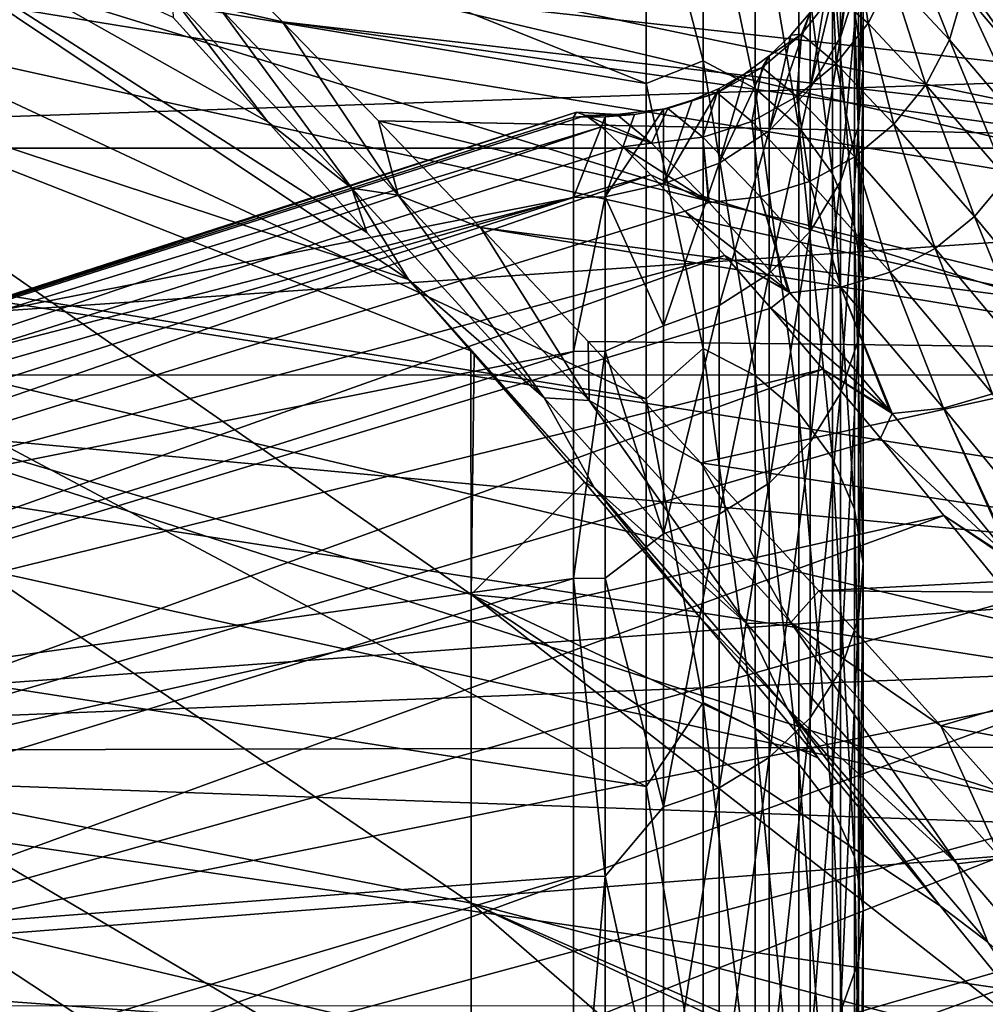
# Model space of a CAD drawing. Header units: metres. Extents: x -22 to 72, y -222 to 22.
# Tile 395 of 410: x 55.29 to 57.13, y 15.57 to 17.45. Entities that reach past the tile are written whole.
import ezdxf

# ---------------------------------------------------------------- set-up
doc = ezdxf.new("R2010")
doc.units = ezdxf.units.M
doc.layers.add('solid_509499_SW0002_01', color=7, linetype='CONTINUOUS')

msp = doc.modelspace()

# ---------------------------------------------------------------- linework, layer by layer
at = {"layer": 'solid_509499_SW0002_01'}
for points in [[(59.299999, 17.125511, 76.680832), (53.299999, 18.130226, 77.351738), (53.299999, 18.895386, 75.689224)], [(59.299999, 17.125511, 76.680832), (53.299999, 18.895386, 75.689224), (59.299999, 17.498804, 75.901382)], [(60.799999, 16.964737, 59.668873), (53.299999, 18.61553, 59.656017), (53.299999, 17.792845, 58.02129)], [(60.799999, 17.327251, 60.451733), (60.799999, 17.653446, 61.249756), (53.299999, 18.61553, 59.656017)], [(60.799999, 16.964737, 59.668873), (60.799999, 17.327251, 60.451733), (53.299999, 18.61553, 59.656017)], [(53.5, 18.212656, 78.45462), (53.5, 17.202192, 80.045105), (68.914673, 17.72537, 79.261047)], [(59.299999, 16.274378, 78.187477), (53.299999, 17.218668, 78.93972), (53.299999, 18.130226, 77.351738)], [(59.299999, 16.717043, 77.443542), (53.299999, 18.130226, 77.351738), (59.299999, 17.125511, 76.680832)], [(59.299999, 16.274378, 78.187477), (53.299999, 18.130226, 77.351738), (59.299999, 16.717043, 77.443542)], [(54.493797, 18.123835, 63.690788), (56.486824, 17.78194, 63.772079), (56.486824, 17.325247, 62.176895)], [(54.493797, 17.65836, 62.064934), (54.493797, 18.123835, 63.690788), (56.486824, 17.325247, 62.176895)], [(56.034626, 16.952274, 72.439812), (54.626633, 17.894449, 72.678116), (54.626633, 17.416908, 74.224739)], [(55.767139, 17.252434, 72.049721), (55.586666, 17.450962, 71.757973), (54.626633, 17.894449, 72.678116)], [(55.95533, 17.041969, 72.328934), (55.767139, 17.252434, 72.049721), (54.626633, 17.894449, 72.678116)], [(56.034626, 16.952274, 72.439812), (55.95533, 17.041969, 72.328934), (54.626633, 17.894449, 72.678116)], [(53.5, 16.771345, 55.361885), (53.5, 17.8367, 56.916134), (68.893272, 17.834303, 56.912273)], [(53.5, 16.771345, 55.361885), (68.893272, 17.834303, 56.912273), (68.892906, 16.768806, 55.358517)], [(60.799999, 16.135054, 58.157742), (53.299999, 17.792845, 58.02129), (53.299999, 16.826427, 56.46608)], [(60.799999, 16.567028, 58.903652), (60.799999, 16.964737, 59.668873), (53.299999, 17.792845, 58.02129)], [(60.799999, 16.135054, 58.157742), (60.799999, 16.567028, 58.903652), (53.299999, 17.792845, 58.02129)], [(56.486824, 17.78194, 63.772079), (56.595367, 17.786499, 63.933193), (56.595367, 17.368725, 62.411991)], [(56.486824, 17.325247, 62.176895), (56.486824, 17.78194, 63.772079), (56.595367, 17.368725, 62.411991)], [(56.693985, 17.315598, 62.429085), (56.595367, 17.368725, 62.411991), (56.595367, 17.786499, 63.933193)], [(56.693985, 17.315598, 62.429085), (56.595367, 17.786499, 63.933193), (56.693985, 17.732094, 63.945633)], [(56.88308, 17.743191, 65.530472), (56.899715, 17.632174, 65.545921), (56.899715, 17.354284, 64.032021)], [(56.88308, 17.463552, 64.007034), (56.88308, 17.743191, 65.530472), (56.899715, 17.354284, 64.032021)], [(57.355953, 17.415903, 70.553307), (57.161182, 17.673378, 69.886658), (57.097343, 17.744173, 69.910072)], [(57.292114, 17.484045, 70.583595), (57.355953, 17.415903, 70.553307), (57.097343, 17.744173, 69.910072)], [(53.5, 17.202192, 80.045105), (68.915131, 17.202192, 80.045105), (68.914673, 17.72537, 79.261047)], [(56.693985, 17.732094, 63.945633), (56.777504, 17.657436, 63.962704), (56.777504, 17.242693, 62.452538)], [(56.693985, 17.315598, 62.429085), (56.693985, 17.732094, 63.945633), (56.777504, 17.242693, 62.452538)], [(57.251175, 17.410946, 69.799835), (57.098091, 17.59585, 69.135201), (57.086525, 17.690901, 69.156822)], [(57.239609, 17.50349, 69.830452), (57.251175, 17.410946, 69.799835), (57.086525, 17.690901, 69.156822)], [(56.890682, 17.665449, 67.084015), (56.876637, 17.610538, 67.086861), (56.856449, 17.413307, 65.576385)], [(56.890682, 17.520296, 65.561493), (56.890682, 17.665449, 67.084015), (56.856449, 17.413307, 65.576385)], [(54.493797, 17.65836, 62.064934), (56.486824, 17.325247, 62.176895), (56.486824, 16.725773, 60.629704)], [(54.493797, 17.047358, 60.487995), (54.493797, 17.65836, 62.064934), (56.486824, 16.725773, 60.629704)], [(56.777504, 17.657436, 63.962704), (56.841633, 17.566364, 63.983528), (56.841633, 17.153759, 62.481152)], [(56.777504, 17.242693, 62.452538), (56.777504, 17.657436, 63.962704), (56.841633, 17.153759, 62.481152)], [(56.899715, 17.632174, 65.545921), (56.890682, 17.520296, 65.561493), (56.890682, 17.244171, 64.057198)], [(56.899715, 17.354284, 64.032021), (56.899715, 17.632174, 65.545921), (56.890682, 17.244171, 64.057198)], [(55.624203, 17.615778, 71.24485), (57.267635, 17.272343, 71.291824), (57.056232, 17.571749, 70.709038)], [(55.624203, 17.615778, 71.24485), (55.79509, 17.44248, 71.529572), (57.267635, 17.272343, 71.291824)], [(55.67445, 17.469606, 71.546539), (55.79509, 17.44248, 71.529572), (55.624203, 17.615778, 71.24485)], [(56.876637, 17.610538, 67.086861), (56.856449, 17.557573, 67.089607), (56.856449, 17.413307, 65.576385)], [(57.063717, 17.408314, 69.092537), (56.953671, 17.526768, 68.429893), (56.980343, 17.620434, 68.442192)], [(57.090389, 17.500429, 69.113487), (57.063717, 17.408314, 69.092537), (56.980343, 17.620434, 68.442192)], [(57.362087, 17.249506, 71.278473), (57.127399, 17.580059, 70.626266), (57.032906, 17.604179, 70.637131)], [(57.056232, 17.571749, 70.709038), (57.362087, 17.249506, 71.278473), (57.032906, 17.604179, 70.637131)], [(57.243473, 17.318039, 69.769096), (57.090389, 17.500429, 69.113487), (57.098091, 17.59585, 69.135201)], [(57.251175, 17.410946, 69.799835), (57.243473, 17.318039, 69.769096), (57.098091, 17.59585, 69.135201)], [(56.909054, 17.440075, 68.418518), (56.842899, 17.496239, 67.756378), (56.887512, 17.583609, 67.759781)], [(56.953671, 17.526768, 68.429893), (56.909054, 17.440075, 68.418518), (56.887512, 17.583609, 67.759781)], [(57.056232, 17.571749, 70.709038), (57.267635, 17.272343, 71.291824), (57.362087, 17.249506, 71.278473)], [(57.449627, 17.210979, 71.256378), (57.214939, 17.539474, 70.608231), (57.127399, 17.580059, 70.626266)], [(57.362087, 17.249506, 71.278473), (57.449627, 17.210979, 71.256378), (57.127399, 17.580059, 70.626266)], [(56.856449, 17.557573, 67.089607), (56.830383, 17.507233, 67.092216), (56.798771, 17.3167, 65.589828)], [(56.856449, 17.413307, 65.576385), (56.856449, 17.557573, 67.089607), (56.798771, 17.3167, 65.589828)], [(56.841633, 17.566364, 63.983528), (56.88308, 17.463552, 64.007034), (56.88308, 17.053364, 62.513451)], [(56.841633, 17.153759, 62.481152), (56.841633, 17.566364, 63.983528), (56.88308, 17.053364, 62.513451)], [(56.890682, 17.520296, 65.561493), (56.856449, 17.413307, 65.576385), (56.856449, 17.138866, 64.081276)], [(56.890682, 17.244171, 64.057198), (56.890682, 17.520296, 65.561493), (56.856449, 17.138866, 64.081276)], [(57.0191, 17.323055, 69.073143), (56.909054, 17.440075, 68.418518), (56.953671, 17.526768, 68.429893)], [(57.063717, 17.408314, 69.092537), (57.0191, 17.323055, 69.073143), (56.953671, 17.526768, 68.429893)], [(56.842899, 17.496239, 67.756378), (56.782059, 17.419262, 67.753387), (56.798771, 17.460165, 67.094658)], [(56.848217, 17.363693, 68.408493), (56.782059, 17.419262, 67.753387), (56.842899, 17.496239, 67.756378)], [(56.830383, 17.507233, 67.092216), (56.798771, 17.460165, 67.094658), (56.798771, 17.3167, 65.589828)], [(56.909054, 17.440075, 68.418518), (56.848217, 17.363693, 68.408493), (56.842899, 17.496239, 67.756378)], [(57.216801, 17.228352, 69.739426), (57.063717, 17.408314, 69.092537), (57.090389, 17.500429, 69.113487)], [(57.243473, 17.318039, 69.769096), (57.216801, 17.228352, 69.739426), (57.090389, 17.500429, 69.113487)], [(55.584957, 17.489948, 71.610046), (55.586666, 17.450962, 71.757973), (55.767139, 17.252434, 72.049721)], [(55.584957, 17.489948, 71.610046), (55.767139, 17.252434, 72.049721), (55.927006, 17.126186, 72.119942)], [(55.584957, 17.489948, 71.610046), (55.927006, 17.126186, 72.119942), (55.67445, 17.469606, 71.546539)], [(56.014587, 17.113201, 72.051964), (55.79509, 17.44248, 71.529572), (55.67445, 17.469606, 71.546539)], [(55.927006, 17.126186, 72.119942), (56.014587, 17.113201, 72.051964), (55.67445, 17.469606, 71.546539)], [(56.798771, 17.460165, 67.094658), (56.762024, 17.416979, 67.096901), (56.720612, 17.235437, 65.601135)], [(56.798771, 17.3167, 65.589828), (56.798771, 17.460165, 67.094658), (56.720612, 17.235437, 65.601135)], [(56.782059, 17.419262, 67.753387), (56.762024, 17.416979, 67.096901), (56.798771, 17.460165, 67.094658)], [(56.88308, 17.463552, 64.007034), (56.899715, 17.354284, 64.032021), (56.899715, 16.946663, 62.547779)], [(56.88308, 17.053364, 62.513451), (56.88308, 17.463552, 64.007034), (56.899715, 16.946663, 62.547779)], [(55.79509, 17.44248, 71.529572), (57.298069, 17.228508, 71.367172), (57.267635, 17.272343, 71.291824)], [(55.79509, 17.44248, 71.529572), (55.977757, 17.254408, 71.80764), (57.298069, 17.228508, 71.367172)], [(56.014587, 17.113201, 72.051964), (55.977757, 17.254408, 71.80764), (55.79509, 17.44248, 71.529572)], [(56.958263, 17.24794, 69.056053), (56.848217, 17.363693, 68.408493), (56.909054, 17.440075, 68.418518)], [(57.0191, 17.323055, 69.073143), (56.958263, 17.24794, 69.056053), (56.909054, 17.440075, 68.418518)], [(56.782059, 17.419262, 67.753387), (56.707344, 17.355646, 67.750916), (56.720612, 17.378229, 67.098907)], [(56.773499, 17.300571, 68.400208), (56.707344, 17.355646, 67.750916), (56.782059, 17.419262, 67.753387)], [(56.782059, 17.419262, 67.753387), (56.720612, 17.378229, 67.098907), (56.762024, 17.416979, 67.096901)], [(56.848217, 17.363693, 68.408493), (56.773499, 17.300571, 68.400208), (56.782059, 17.419262, 67.753387)], [(56.153522, 16.353491, 74.042969), (54.626633, 17.416908, 74.224739), (54.626633, 16.805971, 75.723694)], [(56.153191, 16.817108, 72.598679), (56.034626, 16.952274, 72.439812), (54.626633, 17.416908, 74.224739)], [(56.153522, 16.353491, 74.042969), (56.153191, 16.817108, 72.598679), (54.626633, 17.416908, 74.224739)], [(56.762024, 17.416979, 67.096901), (56.720612, 17.378229, 67.098907), (56.720612, 17.235437, 65.601135)], [(56.856449, 17.413307, 65.576385), (56.798771, 17.3167, 65.589828), (56.798771, 17.043783, 64.103012)], [(56.856449, 17.138866, 64.081276), (56.856449, 17.413307, 65.576385), (56.798771, 17.043783, 64.103012)], [(57.172184, 17.14534, 69.71196), (57.0191, 17.323055, 69.073143), (57.063717, 17.408314, 69.092537)], [(57.216801, 17.228352, 69.739426), (57.172184, 17.14534, 69.71196), (57.063717, 17.408314, 69.092537)], [(56.486824, 17.325247, 62.176895), (56.595367, 17.368725, 62.411991), (56.595367, 16.821112, 60.93256)], [(56.693985, 16.769657, 60.954178), (56.595367, 16.821112, 60.93256), (56.595367, 17.368725, 62.411991)], [(56.693985, 16.769657, 60.954178), (56.595367, 17.368725, 62.411991), (56.693985, 17.315598, 62.429085)], [(56.720612, 17.378229, 67.098907), (56.675068, 17.344416, 67.100662), (56.625984, 17.173693, 65.609734)], [(56.720612, 17.235437, 65.601135), (56.720612, 17.378229, 67.098907), (56.625984, 17.173693, 65.609734)], [(56.707344, 17.355646, 67.750916), (56.675068, 17.344416, 67.100662), (56.720612, 17.378229, 67.098907)], [(56.883545, 17.185862, 69.041931), (56.773499, 17.300571, 68.400208), (56.848217, 17.363693, 68.408493)], [(56.958263, 17.24794, 69.056053), (56.883545, 17.185862, 69.041931), (56.848217, 17.363693, 68.408493)], [(56.707344, 17.355646, 67.750916), (56.621628, 17.307842, 67.749054), (56.675068, 17.344416, 67.100662)], [(56.687782, 17.253138, 68.393982), (56.621628, 17.307842, 67.749054), (56.707344, 17.355646, 67.750916)], [(56.621628, 17.307842, 67.749054), (56.625984, 17.315973, 67.102135), (56.675068, 17.344416, 67.100662)], [(56.675068, 17.344416, 67.100662), (56.625984, 17.315973, 67.102135), (56.625984, 17.173693, 65.609734)], [(56.773499, 17.300571, 68.400208), (56.687782, 17.253138, 68.393982), (56.707344, 17.355646, 67.750916)], [(56.899715, 17.354284, 64.032021), (56.890682, 17.244171, 64.057198), (56.890682, 16.839134, 62.582375)], [(56.899715, 16.946663, 62.547779), (56.899715, 17.354284, 64.032021), (56.890682, 16.839134, 62.582375)], [(56.486824, 16.725773, 60.629704), (56.486824, 17.325247, 62.176895), (56.595367, 16.821112, 60.93256)], [(56.625984, 17.315973, 67.102135), (56.574574, 17.293488, 67.103302), (56.519749, 17.134638, 65.615166)], [(56.625984, 17.173693, 65.609734), (56.625984, 17.315973, 67.102135), (56.519749, 17.134638, 65.615166)], [(56.621628, 17.307842, 67.749054), (56.528221, 17.277695, 67.747887), (56.574574, 17.293488, 67.103302)], [(56.594372, 17.223225, 68.390053), (56.528221, 17.277695, 67.747887), (56.621628, 17.307842, 67.749054)], [(56.621628, 17.307842, 67.749054), (56.574574, 17.293488, 67.103302), (56.625984, 17.315973, 67.102135)], [(56.687782, 17.253138, 68.393982), (56.594372, 17.223225, 68.390053), (56.621628, 17.307842, 67.749054)], [(56.693985, 17.315598, 62.429085), (56.777504, 17.242693, 62.452538), (56.777504, 16.699053, 60.983845)], [(56.693985, 16.769657, 60.954178), (56.693985, 17.315598, 62.429085), (56.777504, 16.699053, 60.983845)], [(56.798771, 17.3167, 65.589828), (56.720612, 17.235437, 65.601135), (56.720612, 16.9638, 64.1213)], [(56.798771, 17.043783, 64.103012), (56.798771, 17.3167, 65.589828), (56.720612, 16.9638, 64.1213)], [(57.111347, 17.072203, 69.687767), (56.958263, 17.24794, 69.056053), (57.0191, 17.323055, 69.073143)], [(57.172184, 17.14534, 69.71196), (57.111347, 17.072203, 69.687767), (57.0191, 17.323055, 69.073143)], [(56.574574, 17.293488, 67.103302), (56.519749, 17.276596, 67.104179), (56.519749, 17.134638, 65.615166)], [(56.528221, 17.277695, 67.747887), (56.519749, 17.276596, 67.104179), (56.574574, 17.293488, 67.103302)], [(56.797829, 17.139214, 69.031319), (56.687782, 17.253138, 68.393982), (56.773499, 17.300571, 68.400208)], [(56.883545, 17.185862, 69.041931), (56.797829, 17.139214, 69.031319), (56.773499, 17.300571, 68.400208)], [(56.354492, 17.270546, 67.436378), (53.911827, 16.481033, 67.73941), (53.890381, 16.475166, 67.095085)], [(55.105148, 16.863586, 67.100281), (56.354492, 17.270546, 67.436378), (53.890381, 16.475166, 67.095085)], [(56.3722, 17.264446, 67.76899), (53.911827, 16.481033, 67.73941), (56.354492, 17.270546, 67.436378)], [(55.105148, 16.863586, 67.100281), (56.348557, 17.261091, 67.10498), (56.354492, 17.270546, 67.436378)], [(56.430717, 17.266365, 67.747444), (56.354492, 17.270546, 67.436378), (56.348557, 17.261091, 67.10498)], [(56.430717, 17.266365, 67.747444), (56.3722, 17.264446, 67.76899), (56.354492, 17.270546, 67.436378)], [(56.519749, 17.276596, 67.104179), (56.464645, 17.266254, 67.104713), (56.408726, 17.109837, 65.543152)], [(56.519749, 17.134638, 65.615166), (56.519749, 17.276596, 67.104179), (56.408726, 17.109837, 65.543152)], [(56.528221, 17.277695, 67.747887), (56.430717, 17.266365, 67.747444), (56.464645, 17.266254, 67.104713)], [(56.528221, 17.277695, 67.747887), (56.496864, 17.211981, 68.38858), (56.430717, 17.266365, 67.747444)], [(56.528221, 17.277695, 67.747887), (56.464645, 17.266254, 67.104713), (56.519749, 17.276596, 67.104179)], [(56.594372, 17.223225, 68.390053), (56.496864, 17.211981, 68.38858), (56.528221, 17.277695, 67.747887)], [(56.401569, 17.242632, 68.101204), (53.911827, 16.481033, 67.73941), (56.3722, 17.264446, 67.76899)], [(56.348557, 17.108778, 65.543175), (56.348557, 17.261091, 67.10498), (55.105148, 16.863586, 67.100281)], [(55.927006, 17.126186, 72.119942), (55.767139, 17.252434, 72.049721), (55.95533, 17.041969, 72.328934)], [(55.977757, 17.254408, 71.80764), (57.539955, 16.874645, 71.907204), (57.298069, 17.228508, 71.367172)], [(55.977757, 17.254408, 71.80764), (56.171848, 17.051584, 72.077934), (57.539955, 16.874645, 71.907204)], [(56.014587, 17.113201, 72.051964), (56.171848, 17.051584, 72.077934), (55.977757, 17.254408, 71.80764)], [(56.430717, 17.266365, 67.747444), (56.348557, 17.261091, 67.10498), (56.408726, 17.26214, 67.104927)], [(56.408726, 17.26214, 67.104927), (56.348557, 17.261091, 67.10498), (56.348557, 17.108778, 65.543175)], [(56.408726, 17.109837, 65.543152), (56.408726, 17.26214, 67.104927), (56.348557, 17.108778, 65.543175)], [(56.430717, 17.266365, 67.747444), (56.496864, 17.211981, 68.38858), (56.3722, 17.264446, 67.76899)], [(56.496864, 17.211981, 68.38858), (56.401569, 17.242632, 68.101204), (56.3722, 17.264446, 67.76899)], [(56.430717, 17.266365, 67.747444), (56.408726, 17.26214, 67.104927), (56.464645, 17.266254, 67.104713)], [(56.464645, 17.266254, 67.104713), (56.408726, 17.26214, 67.104927), (56.408726, 17.109837, 65.543152)], [(56.704418, 17.109795, 69.024628), (56.594372, 17.223225, 68.390053), (56.687782, 17.253138, 68.393982)], [(56.797829, 17.139214, 69.031319), (56.704418, 17.109795, 69.024628), (56.687782, 17.253138, 68.393982)], [(56.401569, 17.242632, 68.101204), (53.976032, 16.427782, 68.381226), (53.911827, 16.481033, 67.73941)], [(56.442657, 17.205074, 68.432037), (53.976032, 16.427782, 68.381226), (56.401569, 17.242632, 68.101204)], [(56.496864, 17.211981, 68.38858), (56.442657, 17.205074, 68.432037), (56.401569, 17.242632, 68.101204)], [(56.720612, 17.235437, 65.601135), (56.625984, 17.173693, 65.609734), (56.625984, 16.903028, 64.135193)], [(56.720612, 16.9638, 64.1213), (56.720612, 17.235437, 65.601135), (56.625984, 16.903028, 64.135193)], [(56.777504, 17.242693, 62.452538), (56.841633, 17.153759, 62.481152), (56.841633, 16.612923, 61.020031)], [(56.777504, 16.699053, 60.983845), (56.777504, 17.242693, 62.452538), (56.841633, 16.612923, 61.020031)], [(56.890682, 17.244171, 64.057198), (56.856449, 17.138866, 64.081276), (56.856449, 16.736305, 62.615459)], [(56.890682, 16.839134, 62.582375), (56.890682, 17.244171, 64.057198), (56.856449, 16.736305, 62.615459)], [(57.036629, 17.011761, 69.66777), (56.883545, 17.185862, 69.041931), (56.958263, 17.24794, 69.056053)], [(57.111347, 17.072203, 69.687767), (57.036629, 17.011761, 69.66777), (56.958263, 17.24794, 69.056053)], [(59.299999, 15.29152, 79.610748), (53.299999, 16.169104, 80.438652), (53.299999, 17.218668, 78.93972)], [(59.299999, 15.79896, 78.910217), (53.299999, 17.218668, 78.93972), (59.299999, 16.274378, 78.187477)], [(59.299999, 15.29152, 79.610748), (53.299999, 17.218668, 78.93972), (59.299999, 15.79896, 78.910217)], [(56.496864, 17.211981, 68.38858), (56.605453, 17.100321, 69.015137), (56.442657, 17.205074, 68.432037)], [(56.594372, 17.223225, 68.390053), (56.605453, 17.100321, 69.015137), (56.496864, 17.211981, 68.38858)], [(56.594372, 17.223225, 68.390053), (56.606915, 17.09874, 69.022102), (56.605453, 17.100321, 69.015137)], [(56.704418, 17.109795, 69.024628), (56.606915, 17.09874, 69.022102), (56.594372, 17.223225, 68.390053)], [(53.5, 16.053226, 81.538605), (68.915131, 17.202192, 80.045105), (53.5, 17.202192, 80.045105)], [(53.5, 16.053226, 81.538605), (68.914703, 16.663616, 80.779823), (68.915131, 17.202192, 80.045105)], [(56.495686, 17.151739, 68.760948), (53.976032, 16.427782, 68.381226), (56.442657, 17.205074, 68.432037)], [(56.605453, 17.100321, 69.015137), (56.495686, 17.151739, 68.760948), (56.442657, 17.205074, 68.432037)], [(56.950916, 16.966343, 69.65274), (56.797829, 17.139214, 69.031319), (56.883545, 17.185862, 69.041931)], [(57.036629, 17.011761, 69.66777), (56.950916, 16.966343, 69.65274), (56.883545, 17.185862, 69.041931)], [(56.625984, 17.173693, 65.609734), (56.519749, 17.134638, 65.615166), (56.519749, 16.86459, 64.143982)], [(56.625984, 16.903028, 64.135193), (56.625984, 17.173693, 65.609734), (56.519749, 16.86459, 64.143982)], [(56.495686, 17.151739, 68.760948), (54.082703, 16.315235, 69.014633), (53.976032, 16.427782, 68.381226)], [(56.56049, 17.082727, 69.086311), (54.082703, 16.315235, 69.014633), (56.495686, 17.151739, 68.760948)], [(56.606915, 17.09874, 69.022102), (56.56049, 17.082727, 69.086311), (56.495686, 17.151739, 68.760948)], [(56.605453, 17.100321, 69.015137), (56.606915, 17.09874, 69.022102), (56.495686, 17.151739, 68.760948)], [(56.857506, 16.937698, 69.643265), (56.704418, 17.109795, 69.024628), (56.797829, 17.139214, 69.031319)], [(56.950916, 16.966343, 69.65274), (56.857506, 16.937698, 69.643265), (56.797829, 17.139214, 69.031319)], [(56.856449, 17.138866, 64.081276), (56.798771, 17.043783, 64.103012), (56.798771, 16.643454, 62.645332)], [(56.856449, 16.736305, 62.615459), (56.856449, 17.138866, 64.081276), (56.798771, 16.643454, 62.645332)], [(56.841633, 17.153759, 62.481152), (56.88308, 17.053364, 62.513451), (56.88308, 16.515692, 61.060883)], [(56.841633, 16.612923, 61.020031), (56.841633, 17.153759, 62.481152), (56.88308, 16.515692, 61.060883)], [(57.306118, 16.837261, 70.29612), (57.111347, 17.072203, 69.687767), (57.172184, 17.14534, 69.71196)], [(55.927006, 17.126186, 72.119942), (55.95533, 17.041969, 72.328934), (56.034626, 16.952274, 72.439812)], [(55.927006, 17.126186, 72.119942), (56.034626, 16.952274, 72.439812), (56.292538, 16.727539, 72.583656)], [(55.927006, 17.126186, 72.119942), (56.292538, 16.727539, 72.583656), (56.014587, 17.113201, 72.051964)], [(56.519749, 16.86459, 64.143982), (56.519749, 17.134638, 65.615166), (56.408726, 17.109837, 65.543152)], [(53.890381, 16.32593, 65.609596), (56.348557, 17.108778, 65.543175), (53.890381, 16.475166, 67.095085)], [(55.105148, 16.863586, 67.100281), (53.890381, 16.475166, 67.095085), (56.348557, 17.108778, 65.543175)], [(53.890381, 16.32593, 65.609596), (56.348557, 16.815546, 64.002029), (56.348557, 17.108778, 65.543175)], [(56.378384, 16.722187, 72.512482), (56.171848, 17.051584, 72.077934), (56.014587, 17.113201, 72.051964)], [(56.292538, 16.727539, 72.583656), (56.378384, 16.722187, 72.512482), (56.014587, 17.113201, 72.051964)], [(56.408726, 17.109837, 65.543152), (56.348557, 17.108778, 65.543175), (56.348557, 16.815546, 64.002029)], [(56.408726, 16.816526, 64.001617), (56.408726, 17.109837, 65.543152), (56.348557, 16.815546, 64.002029)], [(56.519749, 16.86459, 64.143982), (56.408726, 17.109837, 65.543152), (56.408726, 16.816526, 64.001617)], [(56.704418, 17.109795, 69.024628), (56.75713, 16.930241, 69.629677), (56.606915, 17.09874, 69.022102)], [(56.704418, 17.109795, 69.024628), (56.759998, 16.926935, 69.639694), (56.75713, 16.930241, 69.629677)], [(56.857506, 16.937698, 69.643265), (56.759998, 16.926935, 69.639694), (56.704418, 17.109795, 69.024628)], [(56.636681, 16.998102, 69.40699), (54.082703, 16.315235, 69.014633), (56.56049, 17.082727, 69.086311)], [(56.606915, 17.09874, 69.022102), (56.75713, 16.930241, 69.629677), (56.56049, 17.082727, 69.086311)], [(56.75713, 16.930241, 69.629677), (56.636681, 16.998102, 69.40699), (56.56049, 17.082727, 69.086311)], [(57.2314, 16.779085, 70.270264), (57.036629, 17.011761, 69.66777), (57.111347, 17.072203, 69.687767)], [(57.306118, 16.837261, 70.29612), (57.2314, 16.779085, 70.270264), (57.111347, 17.072203, 69.687767)], [(54.493797, 17.047358, 60.487995), (56.486824, 16.725773, 60.629704), (56.486824, 15.988456, 59.14325)], [(54.493797, 16.295866, 58.972961), (54.493797, 17.047358, 60.487995), (56.486824, 15.988456, 59.14325)], [(56.171848, 17.051584, 72.077934), (57.576202, 16.820848, 71.980324), (57.539955, 16.874645, 71.907204)], [(56.171848, 17.051584, 72.077934), (56.376595, 16.834555, 72.338852), (57.576202, 16.820848, 71.980324)], [(56.378384, 16.722187, 72.512482), (56.376595, 16.834555, 72.338852), (56.171848, 17.051584, 72.077934)], [(56.798771, 17.043783, 64.103012), (56.720612, 16.9638, 64.1213), (56.720612, 16.56535, 62.67046)], [(56.798771, 16.643454, 62.645332), (56.798771, 17.043783, 64.103012), (56.720612, 16.56535, 62.67046)], [(56.88308, 17.053364, 62.513451), (56.899715, 16.946663, 62.547779), (56.899715, 16.412354, 61.104301)], [(56.88308, 16.515692, 61.060883), (56.88308, 17.053364, 62.513451), (56.899715, 16.412354, 61.104301)], [(57.145683, 16.735369, 70.250832), (56.950916, 16.966343, 69.65274), (57.036629, 17.011761, 69.66777)], [(57.2314, 16.779085, 70.270264), (57.145683, 16.735369, 70.250832), (57.036629, 17.011761, 69.66777)], [(56.636681, 16.998102, 69.40699), (54.230946, 16.143797, 69.63208), (54.082703, 16.315235, 69.014633)], [(56.724262, 16.897724, 69.722771), (54.230946, 16.143797, 69.63208), (56.636681, 16.998102, 69.40699)], [(56.759998, 16.926935, 69.639694), (56.724262, 16.897724, 69.722771), (56.636681, 16.998102, 69.40699)], [(56.75713, 16.930241, 69.629677), (56.759998, 16.926935, 69.639694), (56.636681, 16.998102, 69.40699)], [(56.159355, 16.810043, 72.606728), (56.034626, 16.952274, 72.439812), (56.153191, 16.817108, 72.598679)], [(56.387699, 16.55674, 72.856567), (56.034626, 16.952274, 72.439812), (56.159355, 16.810043, 72.606728)], [(56.387699, 16.55674, 72.856567), (56.292538, 16.727539, 72.583656), (56.034626, 16.952274, 72.439812)], [(56.720612, 16.9638, 64.1213), (56.625984, 16.903028, 64.135193), (56.625984, 16.506006, 62.689552)], [(56.720612, 16.56535, 62.67046), (56.720612, 16.9638, 64.1213), (56.625984, 16.506006, 62.689552)], [(57.052273, 16.7078, 70.238579), (56.857506, 16.937698, 69.643265), (56.950916, 16.966343, 69.65274)], [(57.145683, 16.735369, 70.250832), (57.052273, 16.7078, 70.238579), (56.950916, 16.966343, 69.65274)], [(56.857506, 16.937698, 69.643265), (56.950344, 16.702742, 70.222008), (56.759998, 16.926935, 69.639694)], [(56.857506, 16.937698, 69.643265), (56.954765, 16.697441, 70.233971), (56.950344, 16.702742, 70.222008)], [(57.052273, 16.7078, 70.238579), (56.954765, 16.697441, 70.233971), (56.857506, 16.937698, 69.643265)], [(56.899715, 16.946663, 62.547779), (56.890682, 16.839134, 62.582375), (56.890682, 16.308218, 61.148056)], [(56.899715, 16.412354, 61.104301), (56.899715, 16.946663, 62.547779), (56.890682, 16.308218, 61.148056)], [(56.759998, 16.926935, 69.639694), (56.950344, 16.702742, 70.222008), (56.724262, 16.897724, 69.722771)], [(56.823059, 16.781786, 70.032364), (54.230946, 16.143797, 69.63208), (56.724262, 16.897724, 69.722771)], [(56.625984, 16.903028, 64.135193), (56.519749, 16.86459, 64.143982), (56.519749, 16.46847, 62.70163)], [(56.625984, 16.506006, 62.689552), (56.625984, 16.903028, 64.135193), (56.519749, 16.46847, 62.70163)], [(56.950344, 16.702742, 70.222008), (56.823059, 16.781786, 70.032364), (56.724262, 16.897724, 69.722771)], [(56.519749, 16.46847, 62.70163), (56.519749, 16.86459, 64.143982), (56.408726, 16.816526, 64.001617)], [(56.890682, 16.839134, 62.582375), (56.856449, 16.736305, 62.615459), (56.856449, 16.20863, 61.189896)], [(56.890682, 16.308218, 61.148056), (56.890682, 16.839134, 62.582375), (56.856449, 16.20863, 61.189896)], [(60.799999, 15.170644, 56.72784), (53.299999, 16.826427, 56.46608), (53.299999, 15.725126, 55.004604)], [(60.799999, 15.669168, 57.431786), (60.799999, 16.135054, 58.157742), (53.299999, 16.826427, 56.46608)], [(60.799999, 15.170644, 56.72784), (60.799999, 15.669168, 57.431786), (53.299999, 16.826427, 56.46608)], [(56.376595, 16.834555, 72.338852), (56.591122, 16.604042, 72.58876), (57.576202, 16.820848, 71.980324)], [(56.378384, 16.722187, 72.512482), (56.591122, 16.604042, 72.58876), (56.376595, 16.834555, 72.338852)], [(56.486824, 16.725773, 60.629704), (56.595367, 16.821112, 60.93256), (56.595367, 16.147749, 59.505962)], [(56.591122, 16.604042, 72.58876), (57.846703, 16.413671, 72.474045), (57.576202, 16.820848, 71.980324)], [(56.693985, 16.098356, 59.531944), (56.595367, 16.147749, 59.505962), (56.595367, 16.821112, 60.93256)], [(56.693985, 16.098356, 59.531944), (56.595367, 16.821112, 60.93256), (56.693985, 16.769657, 60.954178)], [(53.890381, 16.043104, 64.143997), (56.348557, 16.383598, 62.493279), (56.348557, 16.815546, 64.002029)], [(53.890381, 16.32593, 65.609596), (53.890381, 16.043104, 64.143997), (56.348557, 16.815546, 64.002029)], [(56.153522, 15.766315, 75.441597), (54.626633, 16.805971, 75.723694), (54.626633, 16.066317, 77.16349)], [(56.153522, 15.766315, 75.441597), (56.153522, 16.353491, 74.042969), (54.626633, 16.805971, 75.723694)], [(56.159355, 16.810043, 72.606728), (56.153191, 16.817108, 72.598679), (56.153522, 16.353491, 74.042969)], [(56.369553, 16.567268, 72.868958), (56.159355, 16.810043, 72.606728), (56.153522, 16.353491, 74.042969)], [(56.387699, 16.55674, 72.856567), (56.159355, 16.810043, 72.606728), (56.369553, 16.567268, 72.868958)], [(56.408726, 16.816526, 64.001617), (56.348557, 16.815546, 64.002029), (56.348557, 16.383598, 62.493279)], [(56.408726, 16.384628, 62.493042), (56.408726, 16.816526, 64.001617), (56.348557, 16.383598, 62.493279)], [(56.519749, 16.46847, 62.70163), (56.408726, 16.816526, 64.001617), (56.408726, 16.384628, 62.493042)], [(56.823059, 16.781786, 70.032364), (54.419666, 15.914117, 70.226997), (54.230946, 16.143797, 69.63208)], [(56.932831, 16.650465, 70.334656), (54.419666, 15.914117, 70.226997), (56.823059, 16.781786, 70.032364)], [(56.954765, 16.697441, 70.233971), (56.932831, 16.650465, 70.334656), (56.823059, 16.781786, 70.032364)], [(56.950344, 16.702742, 70.222008), (56.954765, 16.697441, 70.233971), (56.823059, 16.781786, 70.032364)], [(53.5, 15.570957, 53.909389), (53.5, 16.771345, 55.361885), (68.892906, 16.768806, 55.358517)], [(53.5, 15.570957, 53.909389), (68.892906, 16.768806, 55.358517), (68.892647, 15.568485, 53.906658)], [(56.693985, 16.769657, 60.954178), (56.777504, 16.699053, 60.983845), (56.777504, 16.030577, 59.567596)], [(56.693985, 16.098356, 59.531944), (56.693985, 16.769657, 60.954178), (56.777504, 16.030577, 59.567596)], [(56.292538, 16.727539, 72.583656), (56.677624, 16.297935, 72.999557), (56.378384, 16.722187, 72.512482)], [(56.387699, 16.55674, 72.856567), (56.677624, 16.297935, 72.999557), (56.292538, 16.727539, 72.583656)], [(56.486824, 15.988456, 59.14325), (56.486824, 16.725773, 60.629704), (56.595367, 16.147749, 59.505962)], [(56.856449, 16.736305, 62.615459), (56.798771, 16.643454, 62.645332), (56.798771, 16.118706, 61.227676)], [(56.856449, 16.20863, 61.189896), (56.856449, 16.736305, 62.615459), (56.798771, 16.118706, 61.227676)], [(57.286964, 16.421461, 70.803619), (57.052273, 16.7078, 70.238579), (57.145683, 16.735369, 70.250832)], [(56.761925, 16.300425, 72.926384), (56.591122, 16.604042, 72.58876), (56.378384, 16.722187, 72.512482)], [(56.677624, 16.297935, 72.999557), (56.761925, 16.300425, 72.926384), (56.378384, 16.722187, 72.512482)], [(57.052273, 16.7078, 70.238579), (57.183502, 16.418974, 70.785126), (56.954765, 16.697441, 70.233971)], [(57.052273, 16.7078, 70.238579), (57.189457, 16.411627, 70.797974), (57.183502, 16.418974, 70.785126)], [(57.286964, 16.421461, 70.803619), (57.189457, 16.411627, 70.797974), (57.052273, 16.7078, 70.238579)], [(56.777504, 16.699053, 60.983845), (56.841633, 16.612923, 61.020031), (56.841633, 15.947895, 59.611092)], [(56.777504, 16.030577, 59.567596), (56.777504, 16.699053, 60.983845), (56.841633, 15.947895, 59.611092)], [(56.954765, 16.697441, 70.233971), (57.183502, 16.418974, 70.785126), (56.932831, 16.650465, 70.334656)], [(53.5, 16.053226, 81.538605), (68.913612, 16.093622, 81.490562), (68.914703, 16.663616, 80.779823)], [(57.053505, 16.503799, 70.628967), (54.419666, 15.914117, 70.226997), (56.932831, 16.650465, 70.334656)], [(57.183502, 16.418974, 70.785126), (57.053505, 16.503799, 70.628967), (56.932831, 16.650465, 70.334656)], [(56.798771, 16.643454, 62.645332), (56.720612, 16.56535, 62.67046), (56.720612, 16.043064, 61.25946)], [(56.798771, 16.118706, 61.227676), (56.798771, 16.643454, 62.645332), (56.720612, 16.043064, 61.25946)], [(56.841633, 16.612923, 61.020031), (56.88308, 16.515692, 61.060883), (56.88308, 15.854557, 59.660187)], [(56.841633, 15.947895, 59.611092), (56.841633, 16.612923, 61.020031), (56.88308, 15.854557, 59.660187)], [(56.591122, 16.604042, 72.58876), (56.815105, 16.360212, 72.826767), (57.846703, 16.413671, 72.474045)], [(56.761925, 16.300425, 72.926384), (56.815105, 16.360212, 72.826767), (56.591122, 16.604042, 72.58876)], [(56.588043, 16.310991, 73.118492), (56.369553, 16.567268, 72.868958), (56.153522, 16.353491, 74.042969)], [(56.387699, 16.55674, 72.856567), (56.369553, 16.567268, 72.868958), (56.588043, 16.310991, 73.118492)], [(56.387699, 16.55674, 72.856567), (56.588043, 16.310991, 73.118492), (56.755955, 16.135704, 73.229424)], [(56.387699, 16.55674, 72.856567), (56.755955, 16.135704, 73.229424), (56.677624, 16.297935, 72.999557)], [(56.720612, 16.56535, 62.67046), (56.625984, 16.506006, 62.689552), (56.625984, 15.985592, 61.283607)], [(56.720612, 16.043064, 61.25946), (56.720612, 16.56535, 62.67046), (56.625984, 15.985592, 61.283607)], [(57.053505, 16.503799, 70.628967), (54.647202, 15.627502, 70.792061), (54.419666, 15.914117, 70.226997)], [(57.184383, 16.342562, 70.913284), (54.647202, 15.627502, 70.792061), (57.053505, 16.503799, 70.628967)], [(56.625984, 16.506006, 62.689552), (56.519749, 16.46847, 62.70163), (56.519749, 15.94924, 61.298882)], [(56.625984, 15.985592, 61.283607), (56.625984, 16.506006, 62.689552), (56.519749, 15.94924, 61.298882)], [(56.88308, 16.515692, 61.060883), (56.899715, 16.412354, 61.104301), (56.899715, 15.755356, 59.712368)], [(56.88308, 15.854557, 59.660187), (56.88308, 16.515692, 61.060883), (56.899715, 15.755356, 59.712368)], [(57.189457, 16.411627, 70.797974), (57.184383, 16.342562, 70.913284), (57.053505, 16.503799, 70.628967)], [(57.183502, 16.418974, 70.785126), (57.189457, 16.411627, 70.797974), (57.053505, 16.503799, 70.628967)], [(56.519749, 15.94924, 61.298882), (56.519749, 16.46847, 62.70163), (56.408726, 16.384628, 62.493042)], [(56.815105, 16.360212, 72.826767), (57.886169, 16.353437, 72.539246), (57.846703, 16.413671, 72.474045)], [(56.899715, 16.412354, 61.104301), (56.890682, 16.308218, 61.148056), (56.890682, 15.655387, 59.764954)], [(56.899715, 15.755356, 59.712368), (56.899715, 16.412354, 61.104301), (56.890682, 15.655387, 59.764954)], [(53.890381, 15.628938, 62.709793), (56.348557, 15.816708, 61.030201), (56.348557, 16.383598, 62.493279)], [(53.890381, 16.043104, 64.143997), (53.890381, 15.628938, 62.709793), (56.348557, 16.383598, 62.493279)], [(56.408726, 15.817699, 61.02985), (56.408726, 16.384628, 62.493042), (56.348557, 16.383598, 62.493279)], [(56.408726, 15.817699, 61.02985), (56.348557, 16.383598, 62.493279), (56.348557, 15.816708, 61.030201)], [(56.519749, 15.94924, 61.298882), (56.408726, 16.384628, 62.493042), (56.408726, 15.817699, 61.02985)], [(57.284763, 15.468898, 73.779427), (56.153522, 16.353491, 74.042969), (56.153522, 15.766315, 75.441597)], [(56.814011, 16.04192, 73.354172), (56.588043, 16.310991, 73.118492), (56.153522, 16.353491, 74.042969)], [(57.046501, 15.760974, 73.574783), (56.814011, 16.04192, 73.354172), (56.153522, 16.353491, 74.042969)], [(57.284763, 15.468898, 73.779427), (57.046501, 15.760974, 73.574783), (56.153522, 16.353491, 74.042969)], [(56.761925, 16.300425, 72.926384), (57.047577, 16.103828, 73.051575), (56.815105, 16.360212, 72.826767)], [(56.815105, 16.360212, 72.826767), (57.047577, 16.103828, 73.051575), (57.886169, 16.353437, 72.539246)], [(57.047577, 16.103828, 73.051575), (58.183834, 15.893159, 72.983002), (57.886169, 16.353437, 72.539246)], [(57.324516, 16.167601, 71.185913), (54.647202, 15.627502, 70.792061), (57.184383, 16.342562, 70.913284)], [(54.493797, 16.295866, 58.972961), (56.486824, 15.988456, 59.14325), (56.486824, 15.119373, 57.729786)], [(54.493797, 15.410073, 57.532322), (54.493797, 16.295866, 58.972961), (56.486824, 15.119373, 57.729786)], [(56.755955, 16.135704, 73.229424), (56.588043, 16.310991, 73.118492), (56.814011, 16.04192, 73.354172)], [(56.677624, 16.297935, 72.999557), (57.078606, 15.841122, 73.36647), (56.761925, 16.300425, 72.926384)], [(56.755955, 16.135704, 73.229424), (57.078606, 15.841122, 73.36647), (56.677624, 16.297935, 72.999557)], [(57.161591, 15.851498, 73.292465), (57.047577, 16.103828, 73.051575), (56.761925, 16.300425, 72.926384)], [(57.078606, 15.841122, 73.36647), (57.161591, 15.851498, 73.292465), (56.761925, 16.300425, 72.926384)], [(56.890682, 16.308218, 61.148056), (56.856449, 16.20863, 61.189896), (56.856449, 15.559786, 59.815243)], [(56.890682, 15.655387, 59.764954), (56.890682, 16.308218, 61.148056), (56.856449, 15.559786, 59.815243)], [(56.856449, 16.20863, 61.189896), (56.798771, 16.118706, 61.227676), (56.798771, 15.473462, 59.860653)], [(56.856449, 15.559786, 59.815243), (56.856449, 16.20863, 61.189896), (56.798771, 15.473462, 59.860653)], [(59.299999, 14.184084, 80.940315), (53.299999, 14.988661, 81.838356), (53.299999, 16.169104, 80.438652)], [(59.299999, 14.752696, 80.288124), (53.299999, 16.169104, 80.438652), (59.299999, 15.29152, 79.610748)], [(59.299999, 14.184084, 80.940315), (53.299999, 16.169104, 80.438652), (59.299999, 14.752696, 80.288124)], [(57.324516, 16.167601, 71.185913), (54.911007, 15.286402, 71.319283), (54.647202, 15.627502, 70.792061)], [(57.474178, 15.978541, 71.44722), (54.911007, 15.286402, 71.319283), (57.324516, 16.167601, 71.185913)], [(56.486824, 15.988456, 59.14325), (56.595367, 16.147749, 59.505962), (56.595367, 15.353675, 58.142864)], [(56.693985, 15.306709, 58.173016), (56.595367, 15.353675, 58.142864), (56.595367, 16.147749, 59.505962)], [(56.693985, 15.306709, 58.173016), (56.595367, 16.147749, 59.505962), (56.693985, 16.098356, 59.531944)], [(56.755955, 16.135704, 73.229424), (56.814011, 16.04192, 73.354172), (57.046501, 15.760974, 73.574783)], [(56.755955, 16.135704, 73.229424), (57.046501, 15.760974, 73.574783), (57.136875, 15.69192, 73.55793)], [(56.755955, 16.135704, 73.229424), (57.136875, 15.69192, 73.55793), (57.078606, 15.841122, 73.36647)], [(56.798771, 16.118706, 61.227676), (56.720612, 16.043064, 61.25946), (56.720612, 15.400849, 59.898846)], [(56.798771, 15.473462, 59.860653), (56.798771, 16.118706, 61.227676), (56.720612, 15.400849, 59.898846)], [(53.5, 16.053226, 81.538605), (68.912209, 15.49331, 82.175941), (68.913612, 16.093622, 81.490562)], [(56.693985, 16.098356, 59.531944), (56.777504, 16.030577, 59.567596), (56.777504, 15.242265, 58.21439)], [(56.693985, 15.306709, 58.173016), (56.693985, 16.098356, 59.531944), (56.777504, 15.242265, 58.21439)], [(57.047577, 16.103828, 73.051575), (57.287601, 15.835893, 73.261848), (58.183834, 15.893159, 72.983002)], [(57.161591, 15.851498, 73.292465), (57.287601, 15.835893, 73.261848), (57.047577, 16.103828, 73.051575)], [(53.5, 16.053226, 81.538605), (53.5, 14.77501, 82.923103), (68.912209, 15.49331, 82.175941)], [(56.153522, 15.059789, 76.783897), (54.626633, 16.066317, 77.16349), (54.626633, 15.203611, 78.533104)], [(56.153522, 15.059789, 76.783897), (56.153522, 15.766315, 75.441597), (54.626633, 16.066317, 77.16349)], [(56.720612, 16.043064, 61.25946), (56.625984, 15.985592, 61.283607), (56.625984, 15.345677, 59.927868)], [(56.720612, 15.400849, 59.898846), (56.720612, 16.043064, 61.25946), (56.625984, 15.345677, 59.927868)], [(56.777504, 16.030577, 59.567596), (56.841633, 15.947895, 59.611092), (56.841633, 15.163649, 58.264862)], [(56.777504, 15.242265, 58.21439), (56.777504, 16.030577, 59.567596), (56.841633, 15.163649, 58.264862)], [(57.474178, 15.978541, 71.44722), (55.098606, 15.039456, 71.635147), (54.911007, 15.286402, 71.319283)], [(57.634136, 15.774632, 71.697624), (55.098606, 15.039456, 71.635147), (57.474178, 15.978541, 71.44722)], [(56.486824, 15.119373, 57.729786), (56.486824, 15.988456, 59.14325), (56.595367, 15.353675, 58.142864)], [(56.625984, 15.985592, 61.283607), (56.519749, 15.94924, 61.298882), (56.519749, 15.31078, 59.946224)], [(56.625984, 15.345677, 59.927868), (56.625984, 15.985592, 61.283607), (56.519749, 15.31078, 59.946224)], [(56.519749, 15.31078, 59.946224), (56.519749, 15.94924, 61.298882), (56.408726, 15.817699, 61.02985)], [(56.841633, 15.947895, 59.611092), (56.88308, 15.854557, 59.660187), (56.88308, 15.0749, 58.321838)], [(56.841633, 15.163649, 58.264862), (56.841633, 15.947895, 59.611092), (56.88308, 15.0749, 58.321838)], [(56.88308, 15.854557, 59.660187), (56.899715, 15.755356, 59.712368), (56.899715, 14.980577, 58.382393)], [(56.88308, 15.0749, 58.321838), (56.88308, 15.854557, 59.660187), (56.899715, 14.980577, 58.382393)], [(57.078606, 15.841122, 73.36647), (57.492329, 15.360668, 73.683205), (57.161591, 15.851498, 73.292465)], [(57.136875, 15.69192, 73.55793), (57.492329, 15.360668, 73.683205), (57.078606, 15.841122, 73.36647)], [(53.890381, 15.086729, 61.318638), (56.348557, 15.11958, 59.624763), (56.348557, 15.816708, 61.030201)], [(53.890381, 15.628938, 62.709793), (53.890381, 15.086729, 61.318638), (56.348557, 15.816708, 61.030201)], [(56.408726, 15.817699, 61.02985), (56.348557, 15.816708, 61.030201), (56.348557, 15.11958, 59.624763)], [(56.408726, 15.120413, 59.6241), (56.408726, 15.817699, 61.02985), (56.348557, 15.11958, 59.624763)], [(56.519749, 15.31078, 59.946224), (56.408726, 15.817699, 61.02985), (56.408726, 15.120413, 59.6241)], [(57.634136, 15.774632, 71.697624), (55.208389, 14.893519, 71.801727), (55.098606, 15.039456, 71.635147)], [(57.804913, 15.554849, 71.937141), (55.208389, 14.893519, 71.801727), (57.634136, 15.774632, 71.697624)], [(57.584846, 14.525599, 75.278206), (56.153522, 15.766315, 75.441597), (56.153522, 15.059789, 76.783897)], [(57.528561, 15.165804, 73.967712), (57.284763, 15.468898, 73.779427), (56.153522, 15.766315, 75.441597)], [(57.58353, 15.096876, 74.007347), (57.528561, 15.165804, 73.967712), (56.153522, 15.766315, 75.441597)], [(57.584846, 14.525599, 75.278206), (57.58353, 15.096876, 74.007347), (56.153522, 15.766315, 75.441597)], [(56.899715, 15.755356, 59.712368), (56.890682, 15.655387, 59.764954), (56.890682, 14.885525, 58.443417)], [(56.899715, 14.980577, 58.382393), (56.899715, 15.755356, 59.712368), (56.890682, 14.885525, 58.443417)], [(57.136875, 15.69192, 73.55793), (57.046501, 15.760974, 73.574783), (57.284763, 15.468898, 73.779427)], [(60.799999, 14.080444, 55.392422), (53.299999, 15.725126, 55.004604), (53.299999, 14.496555, 53.646957)], [(60.799999, 14.640914, 56.047859), (60.799999, 15.170644, 56.72784), (53.299999, 15.725126, 55.004604)], [(60.799999, 14.080444, 55.392422), (60.799999, 14.640914, 56.047859), (53.299999, 15.725126, 55.004604)], [(56.890682, 15.655387, 59.764954), (56.856449, 15.559786, 59.815243), (56.856449, 14.794624, 58.501778)], [(56.890682, 14.885525, 58.443417), (56.890682, 15.655387, 59.764954), (56.856449, 14.794624, 58.501778)]]:
    msp.add_3dface(points, dxfattribs=at)

doc.saveas('drawing.dxf')
